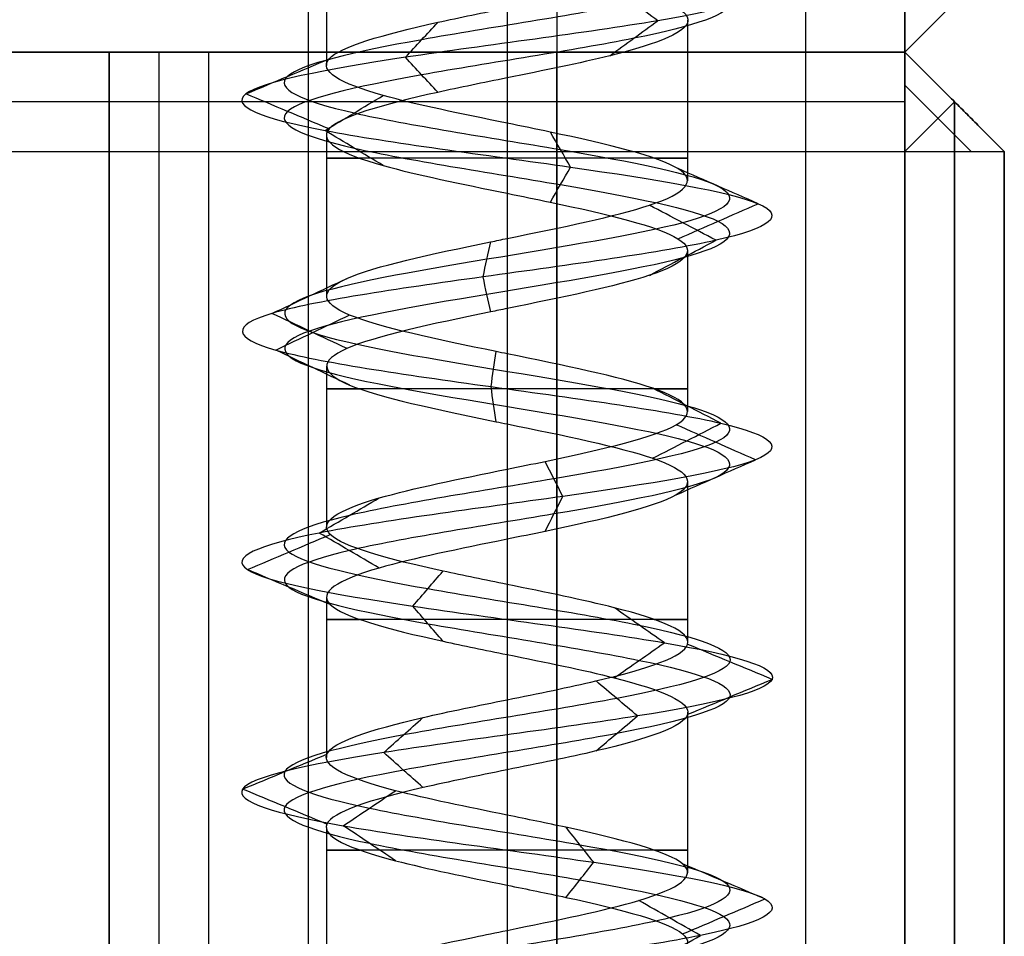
# Model space of a CAD drawing. Header units: millimetres. Extents: x -429 to 422, y -262 to 259.
# Tile 1047 of 1056: x 412 to 422, y 186 to 195. Entities that reach past the tile are written whole.
import ezdxf

# ---------------------------------------------------------------- set-up
doc = ezdxf.new("R2010")
doc.units = ezdxf.units.MM
doc.layers.add('Default', color=7, linetype='Continuous', true_color=0x000000)

msp = doc.modelspace()

# ---------------------------------------------------------------- linework, layer by layer
at = {"layer": 'Default', "color": 9, "true_color": 0xbebcba}
for p, q in [((415.0567, 196.5438, 845.8222), (415.0567, 194.9315, 845.8222)), ((418.6885, 195.3848, 845.8222), (418.6885, 193.7709, 845.8222)), ((416.8726, 194.8057, 844.0103), (416.8726, 193.1918, 844.0027)), ((415.0567, 194.2274, 845.8222), (415.0567, 192.6116, 845.8222)), ((418.6885, 193.0679, 845.8222), (418.6885, 191.4521, 845.8222)), ((416.8726, 192.4877, 844.0027), (416.8726, 190.8729, 844.0057)), ((415.0567, 191.9077, 845.8222), (415.0567, 190.2943, 845.8222)), ((418.6885, 190.748, 845.8222), (418.6885, 189.1345, 845.8222)), ((416.8726, 190.1688, 844.0057), (416.8726, 188.5552, 844.0112)), ((415.0567, 189.5889, 845.8222), (415.0567, 187.9758, 845.8222)), ((418.6885, 188.4296, 845.8222), (418.6885, 186.8162, 845.8222)), ((416.8726, 187.8511, 844.0112), (416.8726, 186.2375, 844.0048)), ((415.0567, 187.2727, 845.8222), (415.0567, 185.6581, 845.8222))]:
    msp.add_line(p, q, dxfattribs=at)
at = {"layer": 'Default'}
for p, q in [((420.8726, 195.0648, 772.8222), (-427.1274, 195.0648, 772.8222)), ((-427.1274, 195.0648, 1342.8222), (420.8726, 195.0648, 1342.8222)), ((420.8726, 195.0648, 1057.8222), (-427.1274, 195.0648, 1057.8222)), ((399.3726, 195.0648, 880.8222), (420.8726, 195.0648, 880.8222)), ((412.8726, 195.0648, 824.3222), (420.8726, 195.0648, 824.3222)), ((412.8726, 195.0648, 823.8222), (412.8726, -253.9352, 823.8222)), ((413.3726, -253.9352, 876.3222), (413.3726, 195.0648, 876.3222)), ((416.8726, 195.0648, 771.8222), (416.8726, 195.0648, 843.3727)), ((416.8726, 195.0648, 848.2717), (416.8726, 195.0648, 876.8222)), ((416.8726, 195.0648, 771.8222), (416.8726, -253.9352, 771.8222)), ((417.3726, -253.9352, 876.8222), (417.3726, 195.0648, 876.8222)), ((420.8726, 195.0648, 1342.8222), (420.8726, 195.0648, 772.8222)), ((420.8726, 195.0648, 880.8222), (421.8726, 194.0648, 880.8222)), ((421.8726, 194.0648, 824.3222), (420.8726, 195.0648, 824.3222)), ((421.5393, 194.0648, 885.1555), (420.8726, 194.7314, 885.1555)), ((420.8726, 194.5648, 885.3222), (-427.1274, 194.5648, 885.3222)), ((421.3726, 194.5648, 884.8222), (420.8726, 194.0648, 885.8222)), ((421.3726, 194.5648, 877.3222), (421.3726, -253.9352, 877.3222)), ((421.3726, 194.5648, 884.8222), (421.3726, 194.5648, 877.3222)), ((421.3726, -253.9352, 772.3222), (421.3726, 194.5648, 772.3222)), ((421.3726, 194.5648, 772.3222), (421.3726, 194.5648, 876.3222)), ((421.3726, 194.5648, 876.3222), (421.3726, -253.9352, 876.3222)), ((421.3726, -253.9352, 885.3222), (421.3726, 194.0648, 885.3222)), ((421.8726, 194.0648, 881.3222), (421.8726, -253.9352, 881.3222)), ((421.8726, 194.0648, 824.3222), (421.8726, -253.9352, 824.3222))]:
    msp.add_line(p, q, dxfattribs=at)
at = {"layer": 'Default', "color": 9, "true_color": 0xbebcba, "extrusion": (0, 1, 0)}
for centre, start, end in [((-416.8726, 845.8222, 193.9985), 270, 35.48462), ((-416.8726, 845.8222, 193.9985), 144.69448, 270), ((-416.8726, 845.8222, 191.6804), 270, 35.36455), ((-416.8726, 845.8222, 191.6804), 144.53887, 270), ((-416.8726, 845.8222, 189.3622), 270, 35.22029), ((-416.8726, 845.8222, 189.3622), 144.57821, 270), ((-416.8726, 845.8222, 187.0441), 270, 35.43203), ((-416.8726, 845.8222, 187.0441), 144.64406, 270)]:
    msp.add_arc(centre, 1.8159, start, end, dxfattribs=at)
at = {"layer": 'Default'}
for points in [[(414.8726, 208.0648, 845.8222), (414.8726, 201.5648, 845.8222), (414.8726, 195.0648, 845.8222)], [(417.3726, 208.0648, 848.3222), (417.3726, 201.5648, 848.3222), (417.3726, 195.0648, 848.3222)], [(417.3726, 208.0648, 843.3222), (417.3726, 201.5648, 843.3222), (417.3726, 195.0648, 843.3222)], [(419.8726, 208.0648, 845.8222), (419.8726, 201.5648, 845.8222), (419.8726, 195.0648, 845.8222)], [(420.8726, 196.0648, 1343.8222), (420.8726, 195.5648, 1343.3222), (420.8726, 195.0648, 1342.8222)], [(420.8726, 195.0648, 1342.8222), (421.3726, 195.5648, 1342.8222), (421.8726, 196.0648, 1342.8222)], [(420.8726, 195.0648, 772.8222), (420.8726, 195.5648, 772.3222), (420.8726, 196.0648, 771.8222)], [(421.8726, 196.0648, 772.8222), (421.3726, 195.5648, 772.8222), (420.8726, 195.0648, 772.8222)], [(421.8726, 196.0648, 1057.8222), (421.3726, 195.5648, 1057.8222), (420.8726, 195.0648, 1057.8222)], [(420.8726, 195.0648, 884.8222), (-3.1274, 195.0648, 884.8222), (-427.1274, 195.0648, 884.8222)], [(-427.1274, 195.0648, 876.8222), (-3.1274, 195.0648, 876.8222), (420.8726, 195.0648, 876.8222)], [(412.8726, 195.0648, 771.8222), (416.8726, 195.0648, 771.8222), (420.8726, 195.0648, 771.8222)], [(412.8726, 195.0648, 875.8222), (412.8726, 195.0648, 823.8222), (412.8726, 195.0648, 771.8222)], [(412.8726, 195.0648, 771.8222), (412.8726, -29.4352, 771.8222), (412.8726, -253.9352, 771.8222)], [(412.8726, -253.9352, 875.8222), (412.8726, -29.4352, 875.8222), (412.8726, 195.0648, 875.8222)], [(413.8726, 195.0648, 876.8222), (413.3726, 195.0648, 876.3222), (412.8726, 195.0648, 875.8222)], [(420.8726, 195.0648, 876.8222), (417.3726, 195.0648, 876.8222), (413.8726, 195.0648, 876.8222)], [(413.8726, -253.9352, 876.8222), (413.8726, -29.4352, 876.8222), (413.8726, 195.0648, 876.8222)], [(414.8726, 195.0648, 845.8222), (414.8726, 172.5648, 845.8222), (414.8726, 150.0648, 845.8222)], [(417.3726, 195.0648, 848.3222), (417.3726, 172.5648, 848.3222), (417.3726, 150.0648, 848.3222)], [(417.3726, 195.0648, 843.3222), (417.3726, 172.5648, 843.3222), (417.3726, 150.0648, 843.3222)], [(419.8726, 195.0648, 845.8222), (419.8726, 172.5648, 845.8222), (419.8726, 150.0648, 845.8222)], [(420.8726, 195.0648, 876.8222), (420.8726, 195.0648, 880.8222), (420.8726, 195.0648, 884.8222)], [(420.8726, 195.0648, 876.8222), (420.8726, -29.4352, 876.8222), (420.8726, -253.9352, 876.8222)], [(420.8726, 195.0648, 884.8222), (420.8726, 194.5648, 885.3222), (420.8726, 194.0648, 885.8222)], [(421.8726, 194.0648, 884.8222), (421.3726, 194.5648, 884.8222), (420.8726, 195.0648, 884.8222)], [(420.8726, 195.0648, 876.8222), (421.3726, 194.5648, 877.3222), (421.8726, 194.0648, 877.8222)], [(420.8726, 195.0648, 771.8222), (420.8726, 195.0648, 824.3222), (420.8726, 195.0648, 876.8222)], [(420.8726, 195.0648, 876.8222), (420.8726, -29.4352, 876.8222), (420.8726, -253.9352, 876.8222)], [(420.8726, -253.9352, 771.8222), (420.8726, -29.4352, 771.8222), (420.8726, 195.0648, 771.8222)], [(421.8726, 194.0648, 772.8222), (421.3726, 194.5648, 772.3222), (420.8726, 195.0648, 771.8222)], [(421.8726, 194.0648, 875.8222), (421.3726, 194.5648, 876.3222), (420.8726, 195.0648, 876.8222)], [(-427.1274, 194.0648, 885.8222), (-3.1274, 194.0648, 885.8222), (420.8726, 194.0648, 885.8222)], [(420.8726, 194.0648, 885.8222), (420.8726, -29.9352, 885.8222), (420.8726, -253.9352, 885.8222)], [(420.8726, 194.0648, 885.8222), (421.3726, 194.0648, 885.3222), (421.8726, 194.0648, 884.8222)], [(421.8726, 194.0648, 877.8222), (421.8726, -29.9352, 877.8222), (421.8726, -253.9352, 877.8222)], [(421.8726, 194.0648, 884.8222), (421.8726, 194.0648, 881.3222), (421.8726, 194.0648, 877.8222)], [(421.8726, -253.9352, 884.8222), (421.8726, -29.9352, 884.8222), (421.8726, 194.0648, 884.8222)], [(421.8726, 194.0648, 772.8222), (421.8726, -29.9352, 772.8222), (421.8726, -253.9352, 772.8222)], [(421.8726, 194.0648, 875.8222), (421.8726, 194.0648, 824.3222), (421.8726, 194.0648, 772.8222)], [(421.8726, -253.9352, 875.8222), (421.8726, -29.9352, 875.8222), (421.8726, 194.0648, 875.8222)]]:
    msp.add_open_spline(points, degree=2, dxfattribs=at)
at = {"layer": 'Default', "color": 9, "true_color": 0xbebcba}
for points, degree in [([(416.8726, 199.9705, 843.5826), (416.1284, 199.8479, 843.5826), (414.6528, 199.6027, 844.3829), (414.4579, 199.2349, 846.9095), (416.4751, 198.8671, 848.438), (418.8532, 198.4993, 847.5775), (419.4221, 198.1315, 845.1114), (417.6599, 197.7638, 843.2956), (415.1783, 197.396, 843.7891), (414.2454, 197.0282, 846.1412), (415.7141, 196.6604, 848.2017), (418.2418, 196.2926, 848.0871), (419.5179, 195.9248, 845.9021), (418.376, 195.5571, 843.6442), (415.8598, 195.1893, 843.3771), (414.2694, 194.8215, 845.3452), (415.0586, 194.4537, 847.7493), (417.506, 194.0859, 848.3918), (419.3744, 193.7181, 846.6855), (418.9559, 193.3503, 844.19), (416.6331, 192.9826, 843.1865), (414.5292, 192.6148, 844.5923), (414.5674, 192.247, 847.1223), (416.7128, 191.8792, 848.4639), (419.0043, 191.5114, 847.3907), (419.3472, 191.1436, 844.8837), (417.4281, 190.7759, 843.2346), (415.0012, 190.4081, 843.9508), (414.285, 190.0403, 846.3777), (415.9341, 189.6725, 848.2968), (418.4411, 189.3047, 847.9539), (419.5143, 188.9369, 845.6624), (418.1727, 188.5692, 843.517), (415.6427, 188.2014, 843.4788), (414.2369, 187.8336, 845.5827), (415.2404, 187.4658, 847.9055), (417.7359, 187.098, 848.324), (419.4422, 186.7302, 846.4556), (418.7997, 186.3624, 844.0082), (416.3956, 185.9947, 843.219), (414.4275, 185.6269, 844.8094), (414.6946, 185.2591, 847.3256), (416.9525, 184.8913, 848.4675), (419.1375, 184.5235, 847.1914), (419.2521, 184.1557, 844.6636), (417.1916, 183.788, 843.195), (414.8396, 183.4202, 844.1279), (414.3459, 183.0524, 846.6096), (416.1619, 182.6846, 848.3715), (418.6276, 182.3168, 847.8032), (419.489, 181.949, 845.424), (417.9588, 181.5813, 843.4088), (415.4357, 181.2135, 843.5997), (414.2261, 180.8457, 845.8222), (415.4357, 180.4779, 848.0447), (417.9588, 180.1101, 848.2356), (419.489, 179.7423, 846.2204), (418.6276, 179.3745, 843.8413), (416.1619, 179.0068, 843.2729), (414.3459, 178.639, 845.0349), (414.8396, 178.2712, 847.5166), (417.1916, 177.9034, 848.4494), (419.2521, 177.5356, 846.9808), (419.1375, 177.1678, 844.4531), (416.9525, 176.8001, 843.1769), (414.6946, 176.4323, 844.3188), (414.4275, 176.0645, 846.835), (416.3956, 175.6967, 848.4254), (418.7997, 175.3289, 847.6362), (419.4422, 174.9611, 845.1889), (417.7359, 174.5934, 843.3205), (415.2404, 174.2256, 843.7389), (414.2369, 173.8578, 846.0617), (415.6427, 173.49, 848.1656), (418.1727, 173.1222, 848.1274), (419.5143, 172.7544, 845.982), (418.4411, 172.3866, 843.6906), (415.9341, 172.0189, 843.3477), (414.285, 171.6511, 845.2668), (415.0012, 171.2833, 847.6936), (417.4281, 170.9155, 848.4098), (419.3472, 170.5477, 846.7607), (419.0043, 170.1799, 844.2537), (416.7128, 169.8122, 843.1805), (414.5674, 169.4444, 844.5221), (414.5292, 169.0766, 847.0521), (416.6331, 168.7088, 848.4579), (418.9559, 168.341, 847.4544), (419.3744, 167.9732, 844.9589), (417.506, 167.6055, 843.2526), (415.0586, 167.2377, 843.8952), (414.2694, 166.8699, 846.2993), (415.8598, 166.5021, 848.2673), (418.376, 166.1343, 848.0003), (419.5179, 165.7665, 845.7423), (418.2418, 165.3987, 843.5574), (415.7141, 165.031, 843.4428), (414.2454, 164.6632, 845.5032), (415.1783, 164.2954, 847.8553), (417.6599, 163.9276, 848.3488), (419.4221, 163.5598, 846.533), (418.8532, 163.192, 844.067), (416.4751, 162.8243, 843.2064), (414.4579, 162.4565, 844.7349), (414.6528, 162.0887, 847.2615), (416.1284, 161.8435, 848.0619), (416.8726, 161.7209, 848.0619)], 3), ([(416.8726, 199.7939, 843.1563), (415.9868, 199.6713, 843.1563), (414.2304, 199.4261, 844.109), (413.9984, 199.0583, 847.1164), (416.3994, 198.6906, 848.9359), (419.2302, 198.3228, 847.9115), (419.9073, 197.955, 844.9761), (417.8097, 197.5872, 842.8148), (414.8559, 197.2194, 843.4022), (413.7454, 196.8516, 846.202), (415.4936, 196.4839, 848.6545), (418.5023, 196.1161, 848.5181), (420.0214, 195.7483, 845.9174), (418.6621, 195.3805, 843.2297), (415.6671, 195.0127, 842.9118), (413.774, 194.6449, 845.2544), (414.7134, 194.2772, 848.116), (417.6265, 193.9094, 848.8809), (419.8505, 193.5416, 846.8498), (419.3524, 193.1738, 843.8794), (416.5875, 192.806, 842.6849), (414.0833, 192.4382, 844.3582), (414.1287, 192.0704, 847.3698), (416.6824, 191.7027, 848.9667), (419.4099, 191.3349, 847.6892), (419.8181, 190.9671, 844.7051), (417.5338, 190.5993, 842.7422), (414.6451, 190.2315, 843.5947), (413.7926, 189.8637, 846.4834), (415.7555, 189.496, 848.7677), (418.7396, 189.1282, 848.3595), (420.0171, 188.7604, 845.632), (418.4202, 188.3926, 843.0783), (415.4086, 188.0248, 843.0329), (413.7353, 187.657, 845.5371), (414.9298, 187.2893, 848.302), (417.9002, 186.9215, 848.8001), (419.9313, 186.5537, 846.5761), (419.1664, 186.1859, 843.663), (416.3048, 185.8181, 842.7236), (413.9622, 185.4503, 844.6167), (414.2801, 185.0825, 847.6117), (416.9678, 184.7148, 848.971), (419.5685, 184.347, 847.4519), (419.7049, 183.9792, 844.4432), (417.2523, 183.6114, 842.695), (414.4526, 183.2436, 843.8054), (413.8651, 182.8758, 846.7594), (416.0267, 182.5081, 848.8567), (418.9616, 182.1403, 848.1802), (419.9869, 181.7725, 845.3482), (418.1655, 181.4047, 842.9496), (415.1622, 181.0369, 843.1768), (413.7224, 180.6691, 845.8222), (415.1622, 180.3014, 848.4676), (418.1655, 179.9336, 848.6949), (419.9869, 179.5658, 846.2962), (418.9616, 179.198, 843.4643), (416.0267, 178.8302, 842.7877), (413.8651, 178.4624, 844.885), (414.4526, 178.0946, 847.839), (417.2523, 177.7269, 848.9494), (419.7049, 177.3591, 847.2013), (419.5685, 176.9913, 844.1925), (416.9678, 176.6235, 842.6735), (414.2801, 176.2557, 844.0327), (413.9622, 175.8879, 847.0277), (416.3048, 175.5202, 848.9208), (419.1664, 175.1524, 847.9814), (419.9313, 174.7846, 845.0683), (417.9002, 174.4168, 842.8443), (414.9298, 174.049, 843.3424), (413.7353, 173.6812, 846.1073), (415.4086, 173.3134, 848.6116), (418.4202, 172.9457, 848.5661), (420.0171, 172.5779, 846.0124), (418.7396, 172.2101, 843.2849), (415.7555, 171.8423, 842.8767), (413.7926, 171.4745, 845.161), (414.6451, 171.1067, 848.0497), (417.5338, 170.739, 848.9022), (419.8181, 170.3712, 846.9393), (419.4099, 170.0034, 843.9552), (416.6824, 169.6356, 842.6778), (414.1287, 169.2678, 844.2747), (414.0833, 168.9, 847.2862), (416.5875, 168.5323, 848.9595), (419.3524, 168.1645, 847.765), (419.8505, 167.7967, 844.7946), (417.6265, 167.4289, 842.7636), (414.7134, 167.0611, 843.5284), (413.774, 166.6933, 846.3901), (415.6671, 166.3255, 848.7326), (418.6621, 165.9578, 848.4148), (420.0214, 165.59, 845.7271), (418.5023, 165.2222, 843.1263), (415.4936, 164.8544, 842.9899), (413.7454, 164.4866, 845.4425), (414.8559, 164.1188, 848.2422), (417.8097, 163.7511, 848.8297), (419.9073, 163.3833, 846.6683), (419.2302, 163.0155, 843.7329), (416.3994, 162.6477, 842.7086), (413.9984, 162.2799, 844.528), (414.2304, 161.9121, 847.5354), (415.9868, 161.6669, 848.4881), (416.8726, 161.5444, 848.4881)], 3), ([(416.8726, 199.6174, 843.5826), (416.1284, 199.4948, 843.5826), (414.6528, 199.2496, 844.3829), (414.458, 198.8818, 846.9095), (416.4751, 198.514, 848.438), (418.8532, 198.1462, 847.5775), (419.4221, 197.7784, 845.1114), (417.6599, 197.4107, 843.2956), (415.1783, 197.0429, 843.7891), (414.2454, 196.6751, 846.1412), (415.7141, 196.3073, 848.2016), (418.2417, 195.9395, 848.087), (419.5179, 195.5717, 845.9021), (418.376, 195.2039, 843.6442), (415.8598, 194.8362, 843.3772), (414.2695, 194.4684, 845.3452), (415.0586, 194.1006, 847.7492), (417.506, 193.7328, 848.3918), (419.3743, 193.365, 846.6855), (418.9559, 192.9972, 844.1901), (416.6331, 192.6295, 843.1866), (414.5292, 192.2617, 844.5923), (414.5675, 191.8939, 847.1223), (416.7128, 191.5261, 848.4639), (419.0042, 191.1583, 847.3907), (419.3471, 190.7905, 844.8838), (417.4281, 190.4228, 843.2347), (415.0012, 190.055, 843.9509), (414.2851, 189.6872, 846.3777), (415.9341, 189.3194, 848.2967), (418.4411, 188.9516, 847.9538), (419.5143, 188.5838, 845.6624), (418.1727, 188.216, 843.5171), (415.6427, 187.8483, 843.4789), (414.237, 187.4805, 845.5827), (415.2405, 187.1127, 847.9055), (417.7359, 186.7449, 848.3239), (419.4422, 186.3771, 846.4556), (418.7996, 186.0093, 844.0082), (416.3956, 185.6416, 843.2191), (414.4276, 185.2738, 844.8094), (414.6946, 184.906, 847.3256), (416.9525, 184.5382, 848.4675), (419.1374, 184.1704, 847.1913), (419.252, 183.8026, 844.6637), (417.1916, 183.4348, 843.195), (414.8396, 183.0671, 844.1279), (414.3459, 182.6993, 846.6096), (416.1619, 182.3315, 848.3715), (418.6276, 181.9637, 847.8031), (419.489, 181.5959, 845.424), (417.9588, 181.2281, 843.4089), (415.4357, 180.8604, 843.5998), (414.2261, 180.4926, 845.8222), (415.4357, 180.1248, 848.0447), (417.9588, 179.757, 848.2356), (419.489, 179.3892, 846.2204), (418.6276, 179.0214, 843.8413), (416.1619, 178.6537, 843.2729), (414.3459, 178.2859, 845.0349), (414.8396, 177.9181, 847.5165), (417.1916, 177.5503, 848.4494), (419.252, 177.1825, 846.9808), (419.1374, 176.8147, 844.4531), (416.9525, 176.4469, 843.1769), (414.6946, 176.0792, 844.3188), (414.4276, 175.7114, 846.835), (416.3956, 175.3436, 848.4254), (418.7996, 174.9758, 847.6362), (419.4422, 174.608, 845.1889), (417.7359, 174.2402, 843.3205), (415.2405, 173.8725, 843.7389), (414.237, 173.5047, 846.0617), (415.6427, 173.1369, 848.1656), (418.1727, 172.7691, 848.1274), (419.5143, 172.4013, 845.982), (418.4411, 172.0335, 843.6906), (415.9341, 171.6658, 843.3477), (414.2851, 171.298, 845.2668), (415.0012, 170.9302, 847.6936), (417.4281, 170.5624, 848.4098), (419.3471, 170.1946, 846.7607), (419.0042, 169.8268, 844.2537), (416.7128, 169.459, 843.1805), (414.5675, 169.0913, 844.5221), (414.5292, 168.7235, 847.0521), (416.6331, 168.3557, 848.4579), (418.9559, 167.9879, 847.4544), (419.3743, 167.6201, 844.9589), (417.506, 167.2523, 843.2526), (415.0586, 166.8846, 843.8952), (414.2695, 166.5168, 846.2993), (415.8598, 166.149, 848.2673), (418.376, 165.7812, 848.0002), (419.5179, 165.4134, 845.7423), (418.2417, 165.0456, 843.5574), (415.7141, 164.6779, 843.4428), (414.2454, 164.3101, 845.5032), (415.1783, 163.9423, 847.8553), (417.6599, 163.5745, 848.3488), (419.4221, 163.2067, 846.533), (418.8532, 162.8389, 844.067), (416.4751, 162.4711, 843.2064), (414.458, 162.1034, 844.7349), (414.6528, 161.7356, 847.2615), (416.1284, 161.4904, 848.0618), (416.8726, 161.3678, 848.0618)], 3), ([(416.8726, 195.9646, 847.6381), (416.8726, 195.1576, 847.6381), (416.8726, 194.3506, 847.6381)], 2), ([(418.3895, 195.3805, 843.6246), (418.2286, 195.4977, 843.8578), (418.0676, 195.6148, 844.0909), (417.9067, 195.7319, 844.324)], 3), ([(415.8507, 195.0127, 843.3552), (415.9592, 195.1299, 843.617), (416.0676, 195.2471, 843.8789), (416.1761, 195.3643, 844.1407)], 3), ([(417.9067, 195.029, 844.3241), (418.0676, 195.1462, 844.0909), (418.2286, 195.2634, 843.8578), (418.3895, 195.3805, 843.6246)], 3), ([(414.2461, 194.6449, 845.3409), (414.525, 194.7622, 845.392), (414.8038, 194.8794, 845.4431), (415.0827, 194.9967, 845.4942)], 3), ([(416.1761, 194.6611, 844.1408), (416.0677, 194.7783, 843.8789), (415.9592, 194.8955, 843.6171), (415.8507, 195.0127, 843.3552)], 3), ([(415.0828, 194.2932, 845.4942), (414.8039, 194.4104, 845.4431), (414.525, 194.5277, 845.392), (414.2461, 194.6449, 845.3409)], 3), ([(415.0423, 194.2772, 847.7665), (415.2367, 194.3944, 847.56), (415.4311, 194.5117, 847.3535), (415.6255, 194.629, 847.147)], 3), ([(415.6257, 193.9252, 847.1468), (415.4312, 194.0425, 847.3534), (415.2368, 194.1598, 847.56), (415.0423, 194.2772, 847.7665)], 3), ([(417.5116, 193.9094, 848.4149), (417.4437, 194.0267, 848.1394), (417.3758, 194.144, 847.8639), (417.3079, 194.2614, 847.5884)], 3), ([(417.3079, 193.5573, 847.5882), (417.3758, 193.6746, 847.8637), (417.4437, 193.792, 848.1393), (417.5116, 193.9094, 848.4149)], 3), ([(419.3968, 193.5416, 846.6933), (419.1285, 193.659, 846.6007), (418.8601, 193.7764, 846.5081), (418.5917, 193.8938, 846.4155)], 3), ([(416.8726, 193.6465, 847.6381), (416.8726, 192.8395, 847.6381), (416.8726, 192.0325, 847.6381)], 2), ([(418.9746, 193.1738, 844.1754), (418.751, 193.2913, 844.3506), (418.5274, 193.4087, 844.5257), (418.3039, 193.5262, 844.7009)], 3), ([(418.5916, 193.1893, 846.4154), (418.86, 193.3068, 846.508), (419.1284, 193.4242, 846.6006), (419.3968, 193.5416, 846.6933)], 3), ([(418.3038, 192.8214, 844.701), (418.5274, 192.9389, 844.5258), (418.751, 193.0563, 844.3506), (418.9746, 193.1738, 844.1754)], 3), ([(416.631, 192.806, 843.1629), (416.6567, 192.9235, 843.4459), (416.6824, 193.041, 843.7289), (416.7081, 193.1585, 844.0119)], 3), ([(414.5082, 192.4382, 844.5813), (414.7599, 192.5558, 844.7134), (415.0117, 192.6734, 844.8455), (415.2634, 192.7909, 844.9776)], 3), ([(416.7081, 192.4535, 844.0119), (416.6824, 192.571, 843.7289), (416.6567, 192.6885, 843.4459), (416.631, 192.806, 843.1629)], 3), ([(415.2634, 192.0855, 844.9776), (415.0117, 192.2031, 844.8455), (414.7599, 192.3207, 844.7134), (414.5082, 192.4382, 844.5813)], 3), ([(414.5468, 192.0704, 847.134), (414.7945, 192.1881, 846.9943), (415.0423, 192.3057, 846.8545), (415.29, 192.4233, 846.7148)], 3), ([(415.29, 191.7176, 846.7148), (415.0422, 191.8352, 846.8545), (414.7945, 191.9528, 846.9943), (414.5468, 192.0704, 847.134)], 3), ([(416.7114, 191.7027, 848.4876), (416.7286, 191.8203, 848.2035), (416.7457, 191.938, 847.9195), (416.7629, 192.0557, 847.6354)], 3), ([(416.7629, 191.3497, 847.6355), (416.7457, 191.4673, 847.9196), (416.7286, 191.585, 848.2036), (416.7114, 191.7027, 848.4876)], 3), ([(419.0234, 191.3349, 847.4048), (418.7944, 191.4524, 847.2363), (418.5655, 191.5699, 847.0679), (418.3366, 191.6875, 846.8994)], 3), ([(416.8726, 191.3283, 847.6381), (416.8726, 190.5213, 847.6381), (416.8726, 189.7143, 847.6381)], 2), ([(418.3362, 190.9821, 846.8992), (418.5653, 191.0997, 847.0677), (418.7943, 191.2173, 847.2362), (419.0234, 191.3349, 847.4048)], 3), ([(419.3693, 190.9671, 844.8753), (419.104, 191.0844, 844.9759), (418.8387, 191.2018, 845.0766), (418.5734, 191.3191, 845.1772)], 3), ([(417.433, 190.5993, 843.2114), (417.3735, 190.7166, 843.4887), (417.314, 190.8339, 843.7661), (417.2545, 190.9512, 844.0434)], 3), ([(418.5721, 190.6145, 845.1777), (418.8378, 190.732, 845.0769), (419.1036, 190.8496, 844.9761), (419.3693, 190.9671, 844.8753)], 3), ([(417.2542, 190.2469, 844.0447), (417.3138, 190.3643, 843.767), (417.3734, 190.4818, 843.4892), (417.433, 190.5993, 843.2114)], 3), ([(414.9845, 190.2315, 843.9341), (415.1853, 190.349, 844.1349), (415.3861, 190.4664, 844.3357), (415.5869, 190.5839, 844.5365)], 3), ([(414.2618, 189.8637, 846.3826), (414.5395, 189.9812, 846.323), (414.8172, 190.0987, 846.2634), (415.0949, 190.2161, 846.2038)], 3), ([(415.5868, 189.8793, 844.5364), (415.386, 189.9967, 844.3356), (415.1852, 190.1141, 844.1348), (414.9845, 190.2315, 843.9341)], 3), ([(415.094, 189.5118, 846.204), (414.8166, 189.6291, 846.2636), (414.5392, 189.7464, 846.3231), (414.2618, 189.8637, 846.3826)], 3), ([(415.9257, 189.496, 848.3189), (416.0262, 189.6132, 848.0539), (416.1268, 189.7304, 847.7889), (416.2273, 189.8476, 847.5238)], 3), ([(416.2271, 189.1444, 847.5242), (416.1267, 189.2616, 847.7891), (416.0262, 189.3788, 848.054), (415.9257, 189.496, 848.3189)], 3), ([(418.4552, 189.1282, 847.973), (418.2873, 189.2453, 847.7448), (418.1194, 189.3624, 847.5167), (417.9516, 189.4796, 847.2886)], 3), ([(417.9517, 188.7768, 847.2887), (418.1195, 188.894, 847.5168), (418.2873, 189.0111, 847.7449), (418.4552, 189.1282, 847.973)], 3), ([(419.538, 188.7604, 845.661), (419.2553, 188.8775, 845.6781), (418.9725, 188.9946, 845.6952), (418.6898, 189.1118, 845.7123)], 3), ([(416.8726, 189.0101, 847.6381), (416.8726, 188.2031, 847.6381), (416.8726, 187.3961, 847.6381)], 2), ([(418.1844, 188.3926, 843.4964), (418.0452, 188.5097, 843.7431), (417.9061, 188.6269, 843.9898), (417.7669, 188.744, 844.2365)], 3), ([(418.6899, 188.409, 845.7123), (418.9726, 188.5261, 845.6952), (419.2553, 188.6433, 845.6781), (419.538, 188.7604, 845.661)], 3), ([(415.6317, 188.0248, 843.4578), (415.7633, 188.142, 843.7086), (415.8949, 188.2591, 843.9594), (416.0266, 188.3762, 844.2103)], 3), ([(417.767, 188.0412, 844.2365), (417.9061, 188.1583, 843.9898), (418.0452, 188.2755, 843.7431), (418.1844, 188.3926, 843.4964)], 3), ([(416.0266, 187.6734, 844.2103), (415.895, 187.7905, 843.9595), (415.7633, 187.9077, 843.7086), (415.6317, 188.0248, 843.4578)], 3), ([(414.2133, 187.657, 845.5806), (414.4954, 187.7742, 845.6062), (414.7775, 187.8913, 845.6318), (415.0596, 188.0085, 845.6575)], 3), ([(415.0597, 187.3056, 845.6575), (414.7776, 187.4227, 845.6318), (414.4954, 187.5399, 845.6062), (414.2133, 187.657, 845.5806)], 3), ([(415.2258, 187.2893, 847.9242), (415.4005, 187.4064, 847.7012), (415.5752, 187.5235, 847.4782), (415.7499, 187.6407, 847.2552)], 3), ([(415.75, 186.9378, 847.2551), (415.5753, 187.0549, 847.4781), (415.4005, 187.1721, 847.7012), (415.2258, 187.2893, 847.9242)], 3), ([(417.7437, 186.9215, 848.3464), (417.6512, 187.0387, 848.0784), (417.5587, 187.1559, 847.8104), (417.4662, 187.2732, 847.5425)], 3), ([(417.4662, 186.5697, 847.5423), (417.5587, 186.687, 847.8103), (417.6512, 186.8042, 848.0784), (417.7437, 186.9215, 848.3464)], 3), ([(419.4653, 186.5537, 846.4612), (419.1895, 186.6711, 846.3933), (418.9137, 186.7886, 846.3253), (418.6379, 186.9061, 846.2573)], 3), ([(416.8726, 186.692, 847.6381), (416.8726, 185.885, 847.6381), (416.8726, 185.078, 847.6381)], 2), ([(418.8169, 186.1859, 843.9919), (418.6102, 186.3033, 844.1866), (418.4034, 186.4208, 844.3812), (418.1966, 186.5382, 844.5759)], 3), ([(418.6381, 186.2014, 846.2574), (418.9138, 186.3188, 846.3253), (419.1895, 186.4362, 846.3933), (419.4653, 186.5537, 846.4612)], 3), ([(418.196, 185.8333, 844.5764), (418.403, 185.9508, 844.3816), (418.61, 186.0684, 844.1868), (418.8169, 186.1859, 843.9919)], 3)]:
    msp.add_open_spline(points, degree=degree, dxfattribs=at)
for points, knots in [([(416.8726, 195.9646, 847.6381), (417.2028, 195.8977, 847.6372), (418.1396, 195.7082, 847.3925), (419.0174, 195.3962, 845.8892), (418.2133, 195.0768, 844.2988), (417.2391, 194.88, 844.0124), (416.8726, 194.8057, 844.0103)], [-16.677476, -16.677476, -16.677476, -16.677476, -15.23459, -12.588179, -9.941768, -8.339348, -8.339348, -8.339348, -8.339348]), ([(416.8726, 194.3506, 847.6381), (416.416, 194.4437, 847.6337), (415.9568, 194.5365, 847.4585), (415.6258, 194.6292, 847.1471), (415.1885, 194.7518, 846.7355), (414.9752, 194.8744, 846.0859), (415.0835, 194.997, 845.4953), (415.1918, 195.1196, 844.9046), (415.6216, 195.2422, 844.3729), (416.1765, 195.3648, 844.1431), (416.3954, 195.4132, 844.0525), (416.6338, 195.4615, 844.0089), (416.8726, 195.5099, 844.0103)], [-15.598746, -15.598746, -15.598746, -15.598746, -13.74817, -13.74817, -13.74817, -11.262851, -11.262851, -11.262851, -8.777429, -8.777429, -8.777429, -7.796772, -7.796772, -7.796772, -7.796772]), ([(416.8726, 194.8057, 844.0103), (416.6338, 194.7574, 844.0089), (415.7912, 194.5864, 844.1631), (414.7619, 194.2929, 845.4364), (415.3499, 193.9549, 847.2271), (416.416, 193.7395, 847.6337), (416.8726, 193.6465, 847.6381)], [-8.339348, -8.339348, -8.339348, -8.339348, -7.295358, -4.648947, -2.002536, 0, 0, 0, 0]), ([(416.8726, 193.1918, 844.0027), (417.4186, 193.3032, 844.0068), (417.9672, 193.4145, 844.27), (418.3036, 193.5259, 844.6996), (418.6739, 193.6485, 845.1726), (418.7868, 193.7711, 845.8472), (418.5908, 193.8937, 846.4151), (418.3947, 194.0163, 846.9831), (417.8896, 194.1389, 847.4444), (417.3063, 194.2614, 847.5883), (417.1649, 194.2912, 847.6232), (417.0189, 194.3209, 847.6394), (416.8726, 194.3506, 847.6381)], [-7.809918, -7.809918, -7.809918, -7.809918, -5.552262, -5.552262, -5.552262, -3.066016, -3.066016, -3.066016, -0.579549, -0.579549, -0.579549, 0, 0, 0, 0]), ([(416.8726, 193.6465, 847.6381), (417.0189, 193.6167, 847.6394), (417.7672, 193.4644, 847.5562), (418.8998, 193.1895, 846.5218), (418.5713, 192.833, 844.5599), (417.4186, 192.599, 844.0068), (416.8726, 192.4877, 844.0027)], [-16.735145, -16.735145, -16.735145, -16.735145, -16.091486, -13.436391, -10.781296, -8.369707, -8.369707, -8.369707, -8.369707]), ([(416.8726, 192.0325, 847.6381), (416.8362, 192.0399, 847.6383), (416.7998, 192.0473, 847.6373), (416.7634, 192.0547, 847.6351), (416.1637, 192.1773, 847.599), (415.5838, 192.2999, 847.2366), (415.2886, 192.4225, 846.7135), (414.9934, 192.5451, 846.1905), (414.983, 192.6677, 845.5069), (415.262, 192.7903, 844.9752), (415.541, 192.9129, 844.4435), (416.1095, 193.0355, 844.0637), (416.7075, 193.1581, 844.0095), (416.7624, 193.1693, 844.0045), (416.8175, 193.1806, 844.0023), (416.8726, 193.1918, 844.0027)], [-15.638496, -15.638496, -15.638496, -15.638496, -15.494179, -15.494179, -15.494179, -13.008298, -13.008298, -13.008298, -10.523023, -10.523023, -10.523023, -8.037877, -8.037877, -8.037877, -7.809918, -7.809918, -7.809918, -7.809918]), ([(416.8726, 192.4877, 844.0027), (416.8175, 192.4764, 844.0023), (416.1616, 192.3426, 844.0289), (414.9725, 192.0862, 844.8233), (415.0039, 191.7184, 846.8741), (416.1989, 191.4657, 847.621), (416.8362, 191.3357, 847.6383), (416.8726, 191.3283, 847.6381)], [-8.369707, -8.369707, -8.369707, -8.369707, -8.1262, -5.471105, -2.81601, -0.160914, 0, 0, 0, 0]), ([(416.8726, 190.8729, 844.0057), (417.0012, 190.8991, 844.0043), (417.1296, 190.9252, 844.0166), (417.2549, 190.9514, 844.0434), (417.8421, 191.074, 844.1692), (418.3607, 191.1966, 844.6147), (418.5737, 191.3192, 845.176), (418.7866, 191.4418, 845.7374), (418.6939, 191.5644, 846.4147), (418.3378, 191.687, 846.8982), (418.0035, 191.8021, 847.3523), (417.4369, 191.9172, 847.6355), (416.8726, 192.0325, 847.6381)], [-7.823676, -7.823676, -7.823676, -7.823676, -7.293295, -7.293295, -7.293295, -4.808244, -4.808244, -4.808244, -2.323295, -2.323295, -2.323295, 0, 0, 0, 0]), ([(416.8726, 191.3283, 847.6381), (417.4369, 191.213, 847.6355), (418.6068, 190.9753, 847.0507), (418.8793, 190.615, 845.0601), (417.7315, 190.3437, 844.0742), (417.0012, 190.1949, 844.0043), (416.8726, 190.1688, 844.0057)], [-16.717817, -16.717817, -16.717817, -16.717817, -14.227024, -11.574528, -8.922032, -8.356096, -8.356096, -8.356096, -8.356096]), ([(416.8726, 189.7143, 847.6381), (416.6526, 189.7589, 847.6394), (416.433, 189.8035, 847.6022), (416.2288, 189.848, 847.5247), (415.6671, 189.9706, 847.3114), (415.2213, 190.0932, 846.7925), (415.0952, 190.2158, 846.205), (414.9691, 190.3384, 845.6175), (415.1626, 190.461, 844.9614), (415.5872, 190.5836, 844.5364), (415.9213, 190.68, 844.2021), (416.3984, 190.7765, 844.0108), (416.8726, 190.8729, 844.0057)], [-15.625304, -15.625304, -15.625304, -15.625304, -14.752315, -14.752315, -14.752315, -12.265708, -12.265708, -12.265708, -9.779131, -9.779131, -9.779131, -7.823676, -7.823676, -7.823676, -7.823676]), ([(416.8726, 190.1688, 844.0057), (416.3984, 190.0723, 844.0108), (415.3148, 189.8533, 844.4452), (414.7756, 189.5117, 846.2736), (415.8292, 189.2219, 847.5001), (416.6526, 189.0547, 847.6394), (416.8726, 189.0101, 847.6381)], [-8.356096, -8.356096, -8.356096, -8.356096, -6.269536, -3.61704, -0.964544, 0, 0, 0, 0]), ([(416.8726, 188.5552, 844.0112), (417.1846, 188.6184, 844.0114), (417.4967, 188.6815, 844.0879), (417.7661, 188.7447, 844.2399), (418.2893, 188.8673, 844.535), (418.6519, 188.9899, 845.1148), (418.6882, 189.1125, 845.7144), (418.7245, 189.2351, 846.3139), (418.4344, 189.3577, 846.9333), (417.9506, 189.4803, 847.2893), (417.6431, 189.5582, 847.5156), (417.2572, 189.6361, 847.6355), (416.8726, 189.7143, 847.6381)], [-7.796921, -7.796921, -7.796921, -7.796921, -6.516555, -6.516555, -6.516555, -4.030681, -4.030681, -4.030681, -1.544826, -1.544826, -1.544826, 0, 0, 0, 0]), ([(416.8726, 189.0101, 847.6381), (417.2572, 188.932, 847.6355), (418.25, 188.7314, 847.327), (419.0145, 188.4083, 845.6946), (418.1026, 188.1, 844.2363), (417.1846, 187.9142, 844.0114), (416.8726, 187.8511, 844.0112)], [-16.671132, -16.671132, -16.671132, -16.671132, -14.989298, -12.343786, -9.698274, -8.335658, -8.335658, -8.335658, -8.335658]), ([(416.8726, 187.3961, 847.6381), (416.47, 187.478, 847.6349), (416.0657, 187.5597, 847.5024), (415.7508, 187.6413, 847.2557), (415.278, 187.7639, 846.8853), (415.0068, 187.8865, 846.2576), (415.0612, 188.0091, 845.6594), (415.1155, 188.1317, 845.0612), (415.4955, 188.2543, 844.4927), (416.0273, 188.3769, 844.2135), (416.2852, 188.4363, 844.0782), (416.5789, 188.4958, 844.0109), (416.8726, 188.5552, 844.0112)], [-15.59455, -15.59455, -15.59455, -15.59455, -13.973848, -13.973848, -13.973848, -11.488128, -11.488128, -11.488128, -9.002379, -9.002379, -9.002379, -7.796921, -7.796921, -7.796921, -7.796921]), ([(416.8726, 187.8511, 844.0112), (416.5789, 187.7916, 844.0109), (415.6797, 187.6096, 844.2169), (414.7356, 187.305, 845.6298), (415.4586, 186.9781, 847.3034), (416.47, 186.7739, 847.6349), (416.8726, 186.692, 847.6381)], [-8.335658, -8.335658, -8.335658, -8.335658, -7.052762, -4.40725, -1.761738, 0, 0, 0, 0]), ([(416.8726, 186.2375, 844.0048), (417.3647, 186.3377, 844.0101), (417.8598, 186.4378, 844.218), (418.1961, 186.538, 844.5755), (418.6077, 186.6606, 845.0131), (418.7813, 186.7832, 845.6748), (418.6375, 186.9058, 846.2582), (418.4937, 187.0284, 846.8416), (418.0325, 187.151, 847.3468), (417.4646, 187.2735, 847.543), (417.2753, 187.3144, 847.6084), (417.0742, 187.3553, 847.6395), (416.8726, 187.3961, 847.6381)], [-7.803231, -7.803231, -7.803231, -7.803231, -5.772465, -5.772465, -5.772465, -3.285917, -3.285917, -3.285917, -0.799324, -0.799324, -0.799324, 0, 0, 0, 0]), ([(416.8726, 186.692, 847.6381), (417.0742, 186.6511, 847.6395), (417.8787, 186.4877, 847.5152), (418.9549, 186.2016, 846.3364), (418.4659, 185.8563, 844.4725), (417.3647, 185.6335, 844.0101), (416.8726, 185.5334, 844.0048)], [-16.728505, -16.728505, -16.728505, -16.728505, -15.8438, -13.189681, -10.535562, -8.367307, -8.367307, -8.367307, -8.367307]), ([(416.8726, 185.078, 847.6381), (416.2901, 185.1969, 847.6367), (415.7064, 185.3158, 847.3323), (415.3755, 185.4346, 846.8532), (415.0342, 185.5572, 846.3592), (414.962, 185.6798, 845.6794), (415.1917, 185.8024, 845.1247), (415.4215, 185.925, 844.57), (415.9533, 186.0476, 844.1404), (416.5441, 186.1702, 844.0324), (416.6522, 186.1926, 844.0126), (416.7623, 186.2151, 844.0036), (416.8726, 186.2375, 844.0048)], [-15.632466, -15.632466, -15.632466, -15.632466, -13.228322, -13.228322, -13.228322, -10.743345, -10.743345, -10.743345, -8.258283, -8.258283, -8.258283, -7.803231, -7.803231, -7.803231, -7.803231])]:
    msp.add_open_spline(points, degree=3, knots=knots, dxfattribs=at)
at = {"layer": 'Default'}
for points, knots in [([(419.8726, 195.0648, 845.8222), (419.8726, 195.0648, 848.3222), (417.3726, 195.0648, 848.3222), (414.8726, 195.0648, 848.3222), (414.8726, 195.0648, 845.8222), (414.8726, 195.0648, 843.3222), (417.3726, 195.0648, 843.3222), (419.8726, 195.0648, 843.3222), (419.8726, 195.0648, 845.8222)], [0, 0, 0, 5.497787, 5.497787, 10.995574, 10.995574, 16.493361, 16.493361, 21.991149, 21.991149, 21.991149]), ([(419.8726, 195.0648, 845.8222), (419.8726, 195.0648, 843.3222), (417.3726, 195.0648, 843.3222), (414.8726, 195.0648, 843.3222), (414.8726, 195.0648, 845.8222), (414.8726, 195.0648, 848.3222), (417.3726, 195.0648, 848.3222), (419.8726, 195.0648, 848.3222), (419.8726, 195.0648, 845.8222)], [-21.991149, -21.991149, -21.991149, -16.493361, -16.493361, -10.995574, -10.995574, -5.497787, -5.497787, 0, 0, 0])]:
    msp.add_rational_spline(points, [1, 0.707106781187, 1, 0.707106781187, 1, 0.707106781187, 1, 0.707106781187, 1], degree=2, knots=knots, dxfattribs=at)

doc.saveas('drawing.dxf')
